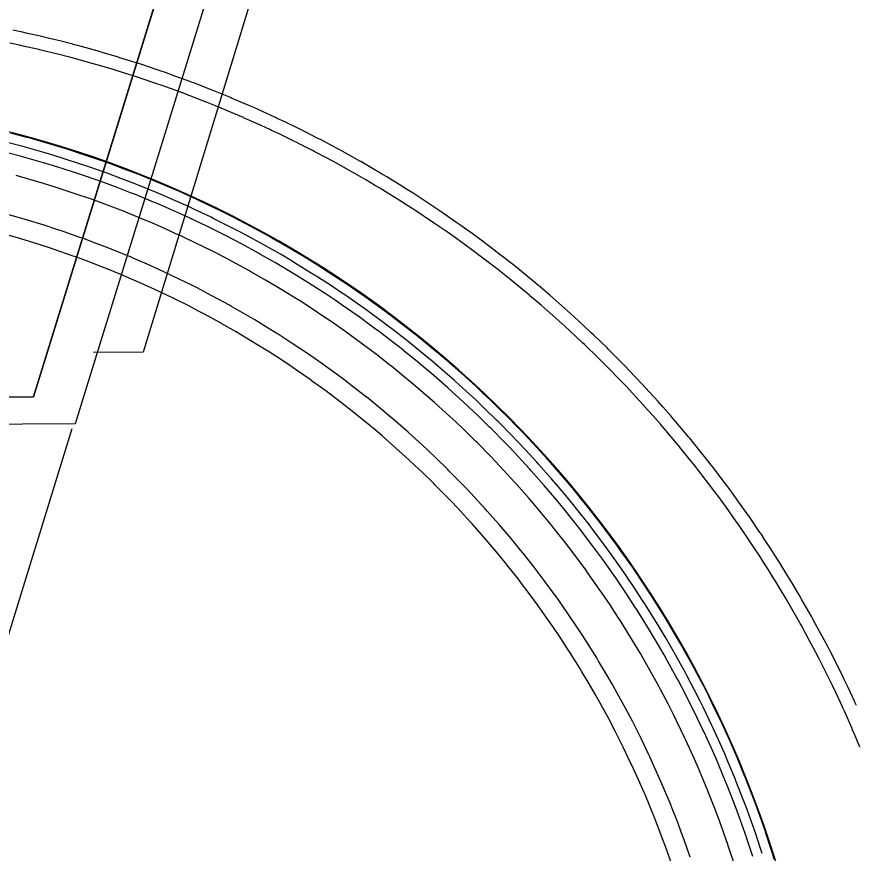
# Model space of a CAD drawing. Extents: x 2145380 to 2157287, y 139568 to 149130.
# Drawn here: x 2151155.84 to 2151198.12, y 148163.16 to 148205.28 of the extents above; entities that cross this region are included whole.
import ezdxf

# ---------------------------------------------------------------- set-up
doc = ezdxf.new("R2010")
doc.units = 0
for name, color, linetype in [('PR_PREVIOUSLY CONSTRUCTED', 7, 'Continuous'), ('TOPO_BRIDGE_Floor Deck', 7, 'Continuous'), ('TOPO_BRIDGE_Low Beam', 7, 'Continuous'), ('TOPO_Concrete', 7, 'Continuous'), ('TOPO_Wall Freestanding', 7, 'Continuous')]:
    doc.layers.add(name, color=color, linetype=linetype)

msp = doc.modelspace()

# ---------------------------------------------------------------- linework, layer by layer
at = {"layer": 'PR_PREVIOUSLY CONSTRUCTED'}
for points in [[(2151198.137, 148170.594), (2151198.06, 148170.763), (2151198.039, 148170.809), (2151197.717, 148171.501), (2151197.525, 148171.903), (2151197.392, 148172.177), (2151197.282, 148172.402), (2151196.99, 148172.985), (2151196.832, 148173.295), (2151196.687, 148173.574), (2151196.433, 148174.057), (2151196.367, 148174.18), (2151195.946, 148174.951), (2151195.887, 148175.058), (2151195.854, 148175.118), (2151195.393, 148175.927), (2151195.254, 148176.166), (2151195.17, 148176.309), (2151194.885, 148176.788), (2151194.633, 148177.203), (2151194.362, 148177.641), (2151194.358, 148177.647), (2151193.992, 148178.226), (2151193.825, 148178.484), (2151193.512, 148178.962), (2151193.329, 148179.237), (2151193.274, 148179.319), (2151192.71, 148180.144), (2151192.647, 148180.234), (2151192.632, 148180.255), (2151192.131, 148180.96), (2151191.945, 148181.217), (2151191.718, 148181.525), (2151191.539, 148181.766), (2151191.223, 148182.185), (2151190.934, 148182.562), (2151190.772, 148182.77), (2151190.482, 148183.139), (2151190.316, 148183.348), (2151189.794, 148183.991), (2151189.722, 148184.078), (2151189.684, 148184.123), (2151189.04, 148184.888), (2151188.943, 148185.001), (2151188.784, 148185.185), (2151188.383, 148185.642), (2151188.145, 148185.909), (2151187.743, 148186.353), (2151187.714, 148186.385), (2151187.33, 148186.8), (2151187.032, 148187.116), (2151186.672, 148187.493), (2151186.496, 148187.674), (2151186.338, 148187.836), (2151185.646, 148188.532), (2151185.632, 148188.545), (2151185.572, 148188.605), (2151184.915, 148189.242), (2151184.778, 148189.372), (2151184.443, 148189.688), (2151184.186, 148189.926), (2151183.893, 148190.195), (2151183.446, 148190.599), (2151183.286, 148190.741), (2151182.992, 148191), (2151182.695, 148191.258), (2151182.102, 148191.763), (2151182.075, 148191.786), (2151181.932, 148191.906), (2151181.159, 148192.54), (2151181.142, 148192.554), (2151180.892, 148192.755), (2151180.376, 148193.162), (2151180.195, 148193.303), (2151179.657, 148193.714), (2151179.582, 148193.77), (2151179.232, 148194.032), (2151178.779, 148194.365), (2151178.397, 148194.641), (2151178.254, 148194.743), (2151177.965, 148194.947), (2151177.263, 148195.433), (2151177.142, 148195.515), (2151177.113, 148195.535), (2151176.31, 148196.069), (2151176.258, 148196.103), (2151175.806, 148196.395), (2151175.468, 148196.609), (2151175.24, 148196.753), (2151174.618, 148197.135), (2151174.478, 148197.22), (2151174.208, 148197.382), (2151173.759, 148197.647), (2151173.165, 148197.99), (2151173.128, 148198.011), (2151172.892, 148198.145), (2151172.109, 148198.577), (2151172.016, 148198.628), (2151171.758, 148198.766), (2151171.132, 148199.096), (2151171.041, 148199.143), (2151170.369, 148199.486), (2151170.241, 148199.549), (2151170.098, 148199.621), (2151169.963, 148199.687), (2151169.342, 148199.988), (2151168.962, 148200.168), (2151168.874, 148200.21), (2151168.437, 148200.412), (2151167.774, 148200.71), (2151167.537, 148200.814), (2151167.524, 148200.82), (2151166.665, 148201.188), (2151166.604, 148201.213), (2151166.096, 148201.423), (2151165.678, 148201.591), (2151165.546, 148201.644), (2151164.756, 148201.95), (2151164.746, 148201.953), (2151164.64, 148201.994), (2151164.418, 148202.077), (2151163.808, 148202.3), (2151163.282, 148202.487), (2151163.169, 148202.526), (2151162.865, 148202.631), (2151162.138, 148202.874), (2151161.916, 148202.946), (2151161.685, 148203.02), (2151160.986, 148203.238), (2151160.962, 148203.246), (2151160.188, 148203.475), (2151160.003, 148203.529), (2151159.827, 148203.579), (2151159.039, 148203.796), (2151158.68, 148203.892), (2151158.661, 148203.897), (2151158.071, 148204.048), (2151157.489, 148204.191), (2151157.162, 148204.268), (2151157.099, 148204.283), (2151156.312, 148204.461), (2151156.124, 148204.502), (2151155.635, 148204.605)], [(2151198.312, 148168.503), (2151198.075, 148169.069), (2151197.927, 148169.413), (2151197.916, 148169.439), (2151197.527, 148170.318), (2151197.451, 148170.485), (2151197.43, 148170.531), (2151197.111, 148171.215), (2151196.922, 148171.612), (2151196.79, 148171.883), (2151196.681, 148172.105), (2151196.392, 148172.683), (2151196.236, 148172.988), (2151196.093, 148173.264), (2151195.841, 148173.742), (2151195.777, 148173.864), (2151195.361, 148174.627), (2151195.302, 148174.732), (2151195.269, 148174.791), (2151194.814, 148175.591), (2151194.676, 148175.828), (2151194.593, 148175.969), (2151194.311, 148176.443), (2151194.062, 148176.853), (2151193.794, 148177.286), (2151193.791, 148177.292), (2151193.428, 148177.865), (2151193.263, 148178.12), (2151192.954, 148178.593), (2151192.773, 148178.864), (2151192.719, 148178.945), (2151192.16, 148179.761), (2151192.098, 148179.85), (2151192.083, 148179.871), (2151191.588, 148180.568), (2151191.404, 148180.822), (2151191.18, 148181.127), (2151191.003, 148181.365), (2151190.69, 148181.78), (2151190.404, 148182.152), (2151190.244, 148182.358), (2151189.957, 148182.723), (2151189.793, 148182.929), (2151189.277, 148183.565), (2151189.206, 148183.651), (2151189.169, 148183.696), (2151188.531, 148184.452), (2151188.435, 148184.564), (2151188.278, 148184.746), (2151187.882, 148185.198), (2151187.647, 148185.461), (2151187.249, 148185.901), (2151187.22, 148185.932), (2151186.84, 148186.343), (2151186.546, 148186.656), (2151186.19, 148187.028), (2151186.016, 148187.208), (2151185.86, 148187.368), (2151185.175, 148188.056), (2151185.162, 148188.068), (2151185.102, 148188.128), (2151184.453, 148188.757), (2151184.317, 148188.887), (2151183.985, 148189.199), (2151183.732, 148189.434), (2151183.442, 148189.7), (2151183, 148190.099), (2151182.842, 148190.24), (2151182.551, 148190.496), (2151182.257, 148190.752), (2151181.671, 148191.251), (2151181.644, 148191.273), (2151181.503, 148191.392), (2151180.739, 148192.019), (2151180.722, 148192.033), (2151180.475, 148192.231), (2151179.964, 148192.634), (2151179.785, 148192.773), (2151179.253, 148193.18), (2151179.179, 148193.235), (2151178.833, 148193.495), (2151178.385, 148193.824), (2151178.007, 148194.096), (2151177.866, 148194.197), (2151177.58, 148194.399), (2151176.886, 148194.879), (2151176.767, 148194.96), (2151176.738, 148194.98), (2151175.943, 148195.508), (2151175.892, 148195.542), (2151175.445, 148195.831), (2151175.111, 148196.043), (2151174.885, 148196.185), (2151174.27, 148196.563), (2151174.132, 148196.647), (2151173.865, 148196.807), (2151173.421, 148197.069), (2151172.833, 148197.408), (2151172.797, 148197.429), (2151172.563, 148197.561), (2151171.789, 148197.989), (2151171.697, 148198.039), (2151171.443, 148198.176), (2151170.824, 148198.502), (2151170.734, 148198.548), (2151170.069, 148198.887), (2151169.942, 148198.95), (2151169.801, 148199.021), (2151169.667, 148199.086), (2151169.054, 148199.384), (2151168.677, 148199.562), (2151168.59, 148199.603), (2151168.158, 148199.803), (2151167.503, 148200.098), (2151167.269, 148200.201), (2151167.255, 148200.207), (2151166.406, 148200.57), (2151166.346, 148200.595), (2151165.844, 148200.803), (2151165.431, 148200.969), (2151165.3, 148201.021), (2151164.518, 148201.324), (2151164.509, 148201.327), (2151164.404, 148201.367), (2151164.184, 148201.449), (2151163.582, 148201.67), (2151163.061, 148201.855), (2151162.949, 148201.894), (2151162.648, 148201.997), (2151161.929, 148202.238), (2151161.71, 148202.309), (2151161.482, 148202.382), (2151160.79, 148202.598), (2151160.767, 148202.605), (2151160.002, 148202.832), (2151159.818, 148202.885), (2151159.644, 148202.935), (2151158.865, 148203.15), (2151158.511, 148203.244), (2151158.492, 148203.249), (2151157.908, 148203.398), (2151157.333, 148203.539), (2151157.009, 148203.616), (2151156.947, 148203.631), (2151156.169, 148203.807), (2151155.982, 148203.847), (2151155.499, 148203.949)], [(2151194.015, 148162.823), (2151193.864, 148163.299), (2151193.557, 148164.227), (2151193.55, 148164.247), (2151193.219, 148165.19), (2151193.062, 148165.619), (2151192.871, 148166.127), (2151192.529, 148166.996), (2151192.505, 148167.057), (2151192.122, 148167.98), (2151191.96, 148168.359), (2151191.722, 148168.896), (2151191.353, 148169.705), (2151191.306, 148169.805), (2151190.873, 148170.706), (2151190.71, 148171.035), (2151190.424, 148171.598), (2151190.031, 148172.346), (2151189.958, 148172.483), (2151189.476, 148173.358), (2151189.317, 148173.639), (2151188.979, 148174.225), (2151188.569, 148174.912), (2151188.465, 148175.082), (2151187.936, 148175.93), (2151187.786, 148176.164), (2151187.391, 148176.768), (2151186.969, 148177.395), (2151186.831, 148177.596), (2151186.256, 148178.413), (2151186.119, 148178.602), (2151185.666, 148179.219), (2151185.237, 148179.787), (2151185.061, 148180.015), (2151184.442, 148180.8), (2151184.323, 148180.947), (2151183.809, 148181.572), (2151183.378, 148182.081), (2151183.161, 148182.334), (2151182.5, 148183.083), (2151182.403, 148183.19), (2151181.825, 148183.82), (2151181.398, 148184.272), (2151181.136, 148184.544), (2151180.435, 148185.256), (2151180.364, 148185.326), (2151179.72, 148185.954), (2151179.302, 148186.352), (2151178.993, 148186.64), (2151178.253, 148187.312), (2151178.212, 148187.349), (2151177.502, 148187.97), (2151177.096, 148188.315), (2151176.738, 148188.614), (2151175.962, 148189.244), (2151175.954, 148189.251), (2151175.175, 148189.86), (2151174.787, 148190.156), (2151174.377, 148190.462), (2151173.596, 148191.029), (2151173.568, 148191.048), (2151172.749, 148191.62), (2151172.381, 148191.869), (2151171.919, 148192.176), (2151171.145, 148192.676), (2151171.079, 148192.718), (2151170.229, 148193.243), (2151169.887, 148193.449), (2151169.37, 148193.754), (2151168.609, 148194.188), (2151168.502, 148194.248), (2151167.624, 148194.726), (2151167.311, 148194.892), (2151166.738, 148195.189), (2151165.994, 148195.561), (2151165.844, 148195.634), (2151164.942, 148196.064), (2151164.66, 148196.194), (2151164.032, 148196.477), (2151163.309, 148196.79), (2151163.114, 148196.872), (2151162.19, 148197.252), (2151161.943, 148197.35), (2151161.258, 148197.614), (2151160.562, 148197.872), (2151160.321, 148197.959), (2151159.377, 148198.286), (2151159.167, 148198.356), (2151158.427, 148198.596), (2151157.759, 148198.803), (2151157.471, 148198.889), (2151156.511, 148199.164), (2151156.34, 148199.211), (2151155.545, 148199.422)], [(2151193.388, 148163.146), (2151193.084, 148164.066), (2151193.077, 148164.086), (2151192.749, 148165.02), (2151192.593, 148165.445), (2151192.403, 148165.949), (2151192.065, 148166.81), (2151192.041, 148166.87), (2151191.662, 148167.785), (2151191.501, 148168.16), (2151191.266, 148168.693), (2151190.9, 148169.494), (2151190.853, 148169.593), (2151190.425, 148170.485), (2151190.263, 148170.811), (2151189.979, 148171.37), (2151189.59, 148172.111), (2151189.518, 148172.246), (2151189.04, 148173.113), (2151188.883, 148173.392), (2151188.547, 148173.972), (2151188.141, 148174.653), (2151188.038, 148174.821), (2151187.514, 148175.661), (2151187.365, 148175.893), (2151186.974, 148176.492), (2151186.556, 148177.113), (2151186.419, 148177.312), (2151185.85, 148178.121), (2151185.714, 148178.309), (2151185.265, 148178.921), (2151184.84, 148179.483), (2151184.666, 148179.709), (2151184.052, 148180.486), (2151183.935, 148180.632), (2151183.425, 148181.252), (2151182.998, 148181.756), (2151182.783, 148182.006), (2151182.128, 148182.749), (2151182.032, 148182.855), (2151181.459, 148183.479), (2151181.036, 148183.927), (2151180.777, 148184.196), (2151180.082, 148184.901), (2151180.012, 148184.971), (2151179.374, 148185.594), (2151178.959, 148185.988), (2151178.653, 148186.273), (2151177.92, 148186.939), (2151177.879, 148186.975), (2151177.176, 148187.591), (2151176.773, 148187.933), (2151176.419, 148188.229), (2151175.65, 148188.854), (2151175.642, 148188.86), (2151174.871, 148189.464), (2151174.486, 148189.757), (2151174.08, 148190.06), (2151173.305, 148190.622), (2151173.278, 148190.641), (2151172.466, 148191.207), (2151172.102, 148191.454), (2151171.644, 148191.759), (2151170.877, 148192.253), (2151170.812, 148192.295), (2151169.97, 148192.816), (2151169.631, 148193.02), (2151169.119, 148193.321), (2151168.364, 148193.752), (2151168.258, 148193.811), (2151167.389, 148194.285), (2151167.078, 148194.45), (2151166.511, 148194.743), (2151165.774, 148195.112), (2151165.625, 148195.185), (2151164.731, 148195.61), (2151164.452, 148195.739), (2151163.829, 148196.019), (2151163.113, 148196.33), (2151162.92, 148196.412), (2151162.004, 148196.787), (2151161.76, 148196.884), (2151161.082, 148197.146), (2151160.391, 148197.402), (2151160.152, 148197.488), (2151159.217, 148197.812), (2151159.009, 148197.882), (2151158.276, 148198.12), (2151157.615, 148198.324), (2151157.329, 148198.41), (2151156.378, 148198.682), (2151156.209, 148198.729), (2151155.421, 148198.938)], [(2151192.915, 148162.994), (2151192.613, 148163.906), (2151192.607, 148163.926), (2151192.281, 148164.851), (2151192.127, 148165.272), (2151191.939, 148165.771), (2151191.604, 148166.624), (2151191.58, 148166.684), (2151191.204, 148167.59), (2151191.045, 148167.962), (2151190.812, 148168.49), (2151190.449, 148169.284), (2151190.403, 148169.382), (2151189.978, 148170.266), (2151189.818, 148170.589), (2151189.537, 148171.142), (2151189.152, 148171.876), (2151189.08, 148172.01), (2151188.607, 148172.87), (2151188.451, 148173.145), (2151188.118, 148173.721), (2151187.716, 148174.395), (2151187.614, 148174.562), (2151187.095, 148175.394), (2151186.947, 148175.624), (2151186.56, 148176.217), (2151186.146, 148176.832), (2151186.01, 148177.029), (2151185.446, 148177.832), (2151185.311, 148178.018), (2151184.866, 148178.624), (2151184.445, 148179.18), (2151184.273, 148179.405), (2151183.665, 148180.175), (2151183.548, 148180.319), (2151183.043, 148180.934), (2151182.621, 148181.433), (2151182.407, 148181.681), (2151181.758, 148182.416), (2151181.663, 148182.522), (2151181.095, 148183.14), (2151180.676, 148183.584), (2151180.42, 148183.851), (2151179.731, 148184.549), (2151179.661, 148184.619), (2151179.029, 148185.235), (2151178.618, 148185.626), (2151178.316, 148185.908), (2151177.589, 148186.568), (2151177.549, 148186.604), (2151176.851, 148187.214), (2151176.453, 148187.553), (2151176.102, 148187.846), (2151175.34, 148188.465), (2151175.332, 148188.472), (2151174.568, 148189.07), (2151174.186, 148189.36), (2151173.784, 148189.66), (2151173.017, 148190.217), (2151172.99, 148190.236), (2151172.186, 148190.797), (2151171.825, 148191.041), (2151171.371, 148191.343), (2151170.611, 148191.834), (2151170.546, 148191.875), (2151169.712, 148192.391), (2151169.376, 148192.593), (2151168.869, 148192.892), (2151168.121, 148193.318), (2151168.016, 148193.377), (2151167.155, 148193.847), (2151166.847, 148194.01), (2151166.285, 148194.3), (2151165.555, 148194.666), (2151165.407, 148194.738), (2151164.522, 148195.159), (2151164.245, 148195.287), (2151163.628, 148195.565), (2151162.919, 148195.872), (2151162.728, 148195.953), (2151161.82, 148196.326), (2151161.577, 148196.422), (2151160.906, 148196.681), (2151160.222, 148196.934), (2151159.985, 148197.02), (2151159.058, 148197.341), (2151158.852, 148197.41), (2151158.126, 148197.646), (2151157.471, 148197.849), (2151157.188, 148197.933), (2151156.245, 148198.203), (2151156.078, 148198.249), (2151155.297, 148198.456)], [(2151191.961, 148162.689), (2151191.665, 148163.583), (2151191.658, 148163.603), (2151191.339, 148164.511), (2151191.188, 148164.924), (2151191.003, 148165.413), (2151190.675, 148166.25), (2151190.651, 148166.309), (2151190.282, 148167.199), (2151190.126, 148167.563), (2151189.897, 148168.081), (2151189.541, 148168.86), (2151189.496, 148168.956), (2151189.079, 148169.824), (2151188.922, 148170.141), (2151188.646, 148170.684), (2151188.268, 148171.404), (2151188.198, 148171.536), (2151187.734, 148172.379), (2151187.58, 148172.649), (2151187.254, 148173.214), (2151186.859, 148173.876), (2151186.759, 148174.04), (2151186.249, 148174.856), (2151186.105, 148175.082), (2151185.725, 148175.663), (2151185.318, 148176.267), (2151185.185, 148176.461), (2151184.631, 148177.248), (2151184.5, 148177.43), (2151184.063, 148178.025), (2151183.65, 148178.571), (2151183.48, 148178.791), (2151182.884, 148179.547), (2151182.77, 148179.689), (2151182.274, 148180.292), (2151181.859, 148180.782), (2151181.65, 148181.025), (2151181.013, 148181.746), (2151180.92, 148181.85), (2151180.363, 148182.456), (2151179.951, 148182.892), (2151179.699, 148183.154), (2151179.024, 148183.84), (2151178.955, 148183.907), (2151178.335, 148184.513), (2151177.932, 148184.896), (2151177.635, 148185.173), (2151176.922, 148185.82), (2151176.882, 148185.856), (2151176.198, 148186.454), (2151175.807, 148186.787), (2151175.462, 148187.075), (2151174.715, 148187.682), (2151174.707, 148187.688), (2151173.957, 148188.275), (2151173.583, 148188.56), (2151173.188, 148188.854), (2151172.435, 148189.401), (2151172.409, 148189.419), (2151171.62, 148189.97), (2151171.266, 148190.21), (2151170.82, 148190.506), (2151170.075, 148190.987), (2151170.011, 148191.027), (2151169.193, 148191.534), (2151168.863, 148191.732), (2151168.365, 148192.025), (2151167.631, 148192.444), (2151167.528, 148192.502), (2151166.683, 148192.963), (2151166.381, 148193.122), (2151165.83, 148193.408), (2151165.113, 148193.766), (2151164.968, 148193.837), (2151164.099, 148194.251), (2151163.828, 148194.376), (2151163.223, 148194.648), (2151162.527, 148194.95), (2151162.339, 148195.03), (2151161.448, 148195.395), (2151161.21, 148195.489), (2151160.551, 148195.744), (2151159.88, 148195.992), (2151159.648, 148196.076), (2151158.738, 148196.392), (2151158.536, 148196.459), (2151157.823, 148196.69), (2151157.181, 148196.889), (2151156.903, 148196.973), (2151155.978, 148197.238), (2151155.814, 148197.283)], [(2151189.765, 148162.957), (2151189.458, 148163.831), (2151189.313, 148164.228), (2151189.135, 148164.699), (2151188.819, 148165.504), (2151188.796, 148165.561), (2151188.442, 148166.416), (2151188.291, 148166.767), (2151188.071, 148167.265), (2151187.729, 148168.014), (2151187.685, 148168.107), (2151187.284, 148168.942), (2151187.133, 148169.246), (2151186.868, 148169.769), (2151186.504, 148170.462), (2151186.436, 148170.588), (2151185.99, 148171.399), (2151185.843, 148171.659), (2151185.529, 148172.202), (2151185.149, 148172.839), (2151185.053, 148172.997), (2151184.562, 148173.782), (2151184.423, 148173.999), (2151184.058, 148174.558), (2151183.667, 148175.139), (2151183.539, 148175.325), (2151183.006, 148176.083), (2151182.879, 148176.258), (2151182.459, 148176.83), (2151182.062, 148177.356), (2151181.899, 148177.567), (2151181.325, 148178.294), (2151181.215, 148178.43), (2151180.738, 148179.01), (2151180.339, 148179.482), (2151180.138, 148179.715), (2151179.525, 148180.41), (2151179.436, 148180.509), (2151178.9, 148181.092), (2151178.504, 148181.511), (2151178.262, 148181.763), (2151177.612, 148182.423), (2151177.546, 148182.488), (2151176.95, 148183.07), (2151176.562, 148183.439), (2151176.276, 148183.705), (2151175.591, 148184.328), (2151175.552, 148184.362), (2151174.894, 148184.938), (2151174.518, 148185.258), (2151174.186, 148185.535), (2151173.468, 148186.119), (2151173.46, 148186.125), (2151172.739, 148186.689), (2151172.378, 148186.963), (2151171.999, 148187.246), (2151171.275, 148187.772), (2151171.25, 148187.79), (2151170.49, 148188.32), (2151170.15, 148188.55), (2151169.721, 148188.835), (2151169.004, 148189.298), (2151168.943, 148189.337), (2151168.156, 148189.824), (2151167.838, 148190.014), (2151167.359, 148190.297), (2151166.654, 148190.699), (2151166.555, 148190.755), (2151165.742, 148191.198), (2151165.451, 148191.352), (2151164.921, 148191.626), (2151164.232, 148191.971), (2151164.092, 148192.039), (2151163.256, 148192.437), (2151162.995, 148192.557), (2151162.413, 148192.82), (2151161.744, 148193.11), (2151161.563, 148193.186), (2151160.707, 148193.538), (2151160.478, 148193.628), (2151159.844, 148193.873), (2151159.198, 148194.112), (2151158.975, 148194.193), (2151158.1, 148194.496), (2151157.906, 148194.561), (2151157.22, 148194.784), (2151156.602, 148194.975), (2151156.335, 148195.055), (2151155.445, 148195.31)], [(2151188.819, 148162.635), (2151188.518, 148163.491), (2151188.375, 148163.88), (2151188.201, 148164.342), (2151187.891, 148165.131), (2151187.869, 148165.187), (2151187.521, 148166.025), (2151187.374, 148166.369), (2151187.158, 148166.857), (2151186.823, 148167.592), (2151186.78, 148167.682), (2151186.387, 148168.5), (2151186.239, 148168.799), (2151185.979, 148169.311), (2151185.622, 148169.99), (2151185.556, 148170.114), (2151185.118, 148170.909), (2151184.974, 148171.164), (2151184.666, 148171.696), (2151184.294, 148172.32), (2151184.199, 148172.475), (2151183.719, 148173.245), (2151183.583, 148173.458), (2151183.224, 148174.006), (2151182.841, 148174.575), (2151182.715, 148174.758), (2151182.193, 148175.5), (2151182.069, 148175.672), (2151181.657, 148176.232), (2151181.268, 148176.748), (2151181.108, 148176.955), (2151180.546, 148177.667), (2151180.438, 148177.801), (2151179.97, 148178.369), (2151179.58, 148178.832), (2151179.382, 148179.061), (2151178.782, 148179.741), (2151178.694, 148179.839), (2151178.169, 148180.41), (2151177.781, 148180.821), (2151177.543, 148181.068), (2151176.906, 148181.714), (2151176.842, 148181.778), (2151176.257, 148182.349), (2151175.877, 148182.71), (2151175.597, 148182.971), (2151174.925, 148183.582), (2151174.887, 148183.615), (2151174.242, 148184.179), (2151173.873, 148184.493), (2151173.548, 148184.765), (2151172.844, 148185.337), (2151172.836, 148185.343), (2151172.129, 148185.896), (2151171.776, 148186.165), (2151171.404, 148186.442), (2151170.695, 148186.957), (2151170.67, 148186.975), (2151169.925, 148187.494), (2151169.592, 148187.72), (2151169.172, 148188), (2151168.469, 148188.453), (2151168.409, 148188.491), (2151167.637, 148188.969), (2151167.326, 148189.156), (2151166.857, 148189.432), (2151166.165, 148189.827), (2151166.068, 148189.881), (2151165.271, 148190.316), (2151164.987, 148190.466), (2151164.467, 148190.735), (2151163.791, 148191.074), (2151163.655, 148191.14), (2151162.835, 148191.53), (2151162.579, 148191.648), (2151162.009, 148191.905), (2151161.352, 148192.19), (2151161.175, 148192.265), (2151160.336, 148192.609), (2151160.111, 148192.698), (2151159.49, 148192.938), (2151158.857, 148193.172), (2151158.638, 148193.251), (2151157.781, 148193.549), (2151157.59, 148193.612), (2151156.918, 148193.83), (2151156.312, 148194.018), (2151156.05, 148194.096), (2151155.178, 148194.346)]]:
    msp.add_lwpolyline(points, dxfattribs=at)
msp.add_arc((2151141.992, 148146.676), 54.5, 333.7443, 90.2591, dxfattribs=at)
at = {"layer": 'TOPO_BRIDGE_Floor Deck'}
msp.add_lwpolyline([(2151221.459, 148387.48), (2151158.788, 148184.779), (2151036.73, 148184.008), (2151099.851, 148387.869)], close=True, dxfattribs=at)
at = {"layer": 'TOPO_BRIDGE_Low Beam'}
for points in [[(2151156.686, 148186.142), (2151038.97, 148185.115), (2151101.157, 148386.756), (2151218.724, 148386.66)], [(2151101.157, 148386.756), (2151218.724, 148386.66), (2151211.501, 148363.187), (2151205.061, 148342.25), (2151204.635, 148340.853), (2151196.474, 148314.443), (2151188.441, 148286.685), (2151187.533, 148285.723), (2151180.344, 148262.455), (2151170.865, 148231.88), (2151170.42, 148230.558), (2151165.409, 148214.389), (2151156.686, 148186.142), (2151038.97, 148185.115), (2151046.666, 148209.802), (2151053.069, 148230.682), (2151053.504, 148231.997), (2151062.449, 148261.095), (2151070.032, 148285.953), (2151070.556, 148287.365), (2151078.342, 148312.643), (2151087.083, 148341.04), (2151087.62, 148342.701), (2151093.54, 148361.853)], [(2151218.724, 148386.66), (2151218.724, 148386.66), (2151211.501, 148363.187), (2151205.061, 148342.25), (2151204.635, 148340.853), (2151196.474, 148314.443), (2151188.441, 148286.685), (2151187.533, 148285.723), (2151180.344, 148262.455), (2151170.865, 148231.88), (2151170.42, 148230.558), (2151165.409, 148214.389), (2151156.686, 148186.142), (2151156.686, 148186.142)], [(2151156.686, 148186.142), (2151156.686, 148186.142), (2151038.97, 148185.115), (2151038.97, 148185.115)]]:
    msp.add_lwpolyline(points, close=True, dxfattribs=at)
msp.add_lwpolyline([(2151156.686, 148186.142), (2151165.409, 148214.389), (2151170.42, 148230.558)], dxfattribs=at)
at = {"layer": 'TOPO_Concrete'}
msp.add_lwpolyline([(2151175.289, 148230.53), (2151167.741, 148206.522), (2151162.207, 148188.388), (2151159.71, 148188.377)], dxfattribs=at)
at = {"layer": 'TOPO_Wall Freestanding'}
msp.add_lwpolyline([(2151158.609, 148184.532), (2151142.695, 148132.885), (2151135.64, 148106.587), (2151131.272, 148090.346), (2151125.537, 148070.469), (2151116.65, 148042.375), (2151102.523, 147995.567), (2151091.435, 147958.17), (2151073.273, 147894.349), (2151057.268, 147835.655), (2151043.126, 147781.543), (2151021.347, 147695.178), (2151002.685, 147614.782), (2150989.537, 147552.861), (2150978.404, 147500.634), (2150957.933, 147394.612)], dxfattribs=at)

doc.saveas('drawing.dxf')
